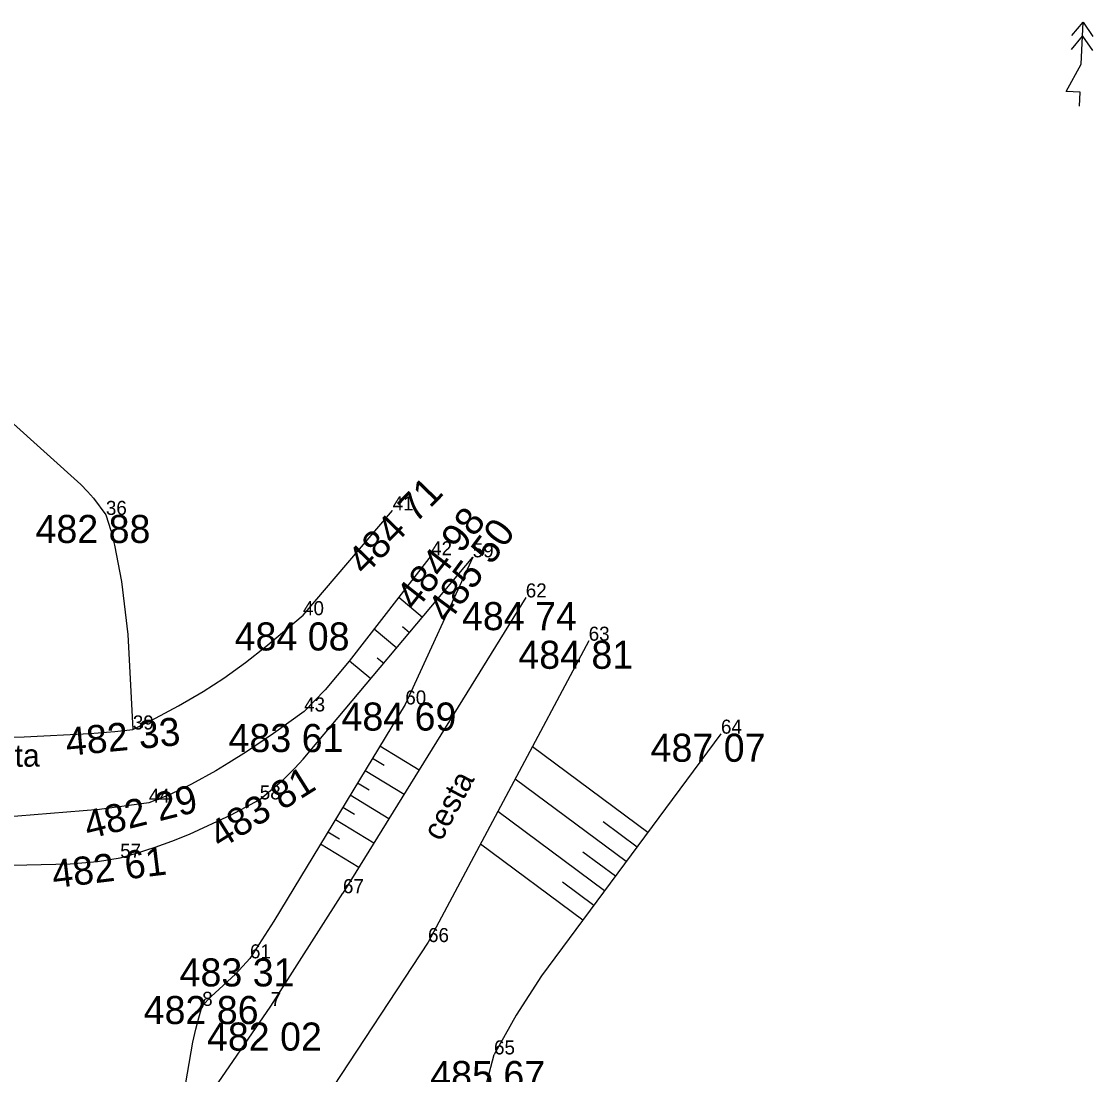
# Model space of a CAD drawing. Extents: x -559180 to -551373, y -1076947 to -1072071.
# Drawn here: x -553544.95 to -553506.77, y -1075975.92 to -1075938.42 of the extents above; entities that cross this region are included whole.
import ezdxf

# ---------------------------------------------------------------- set-up
doc = ezdxf.new("R2010")
doc.units = 0
for name, color, linetype in [('17_KOMUNIKACE', 7, 'Continuous'), ('1_VODA_ZN', 7, 'Continuous'), ('20_EL_ZN', 7, 'Continuous'), ('26_SRAFY', 7, 'Continuous'), ('27_HRANA_PATA', 7, 'Continuous'), ('3_BODY', 7, 'Continuous'), ('52_POPIS_UCELOVY', 7, 'Continuous'), ('6_VYSKY', 7, 'Continuous')]:
    doc.layers.add(name, color=color, linetype=linetype)

# ---------------------------------------------------------------- blocks, each defined once
blk = doc.blocks.new('POINT_DISPLAY')
blk.add_line((0, 0), (0, 0))
blk = doc.blocks.new('ELVN')
at = {"layer": '20_EL_ZN'}
for p, q in [((0.5, 0), (0.5, 0.5)), ((0.5, 0.5), (1.5, 0)), ((0, 0), (0.5, 0)), ((1.5, 0), (2.5, 0)), ((2.5, 0), (3, 0))]:
    blk.add_line(p, q, dxfattribs=at)
for points in [[(2, 0.375), (2.5, 0), (2, -0.375)], [(2.5, 0.375), (3, 0), (2.5, -0.375)]]:
    blk.add_lwpolyline(points, dxfattribs=at)

msp = doc.modelspace()

# ---------------------------------------------------------------- linework, layer by layer
at = {"layer": '17_KOMUNIKACE'}
for p, q in [((-553534.92, -1075959.56), (-553531.73, -1075955.83)), ((-553526.99, -1075958.93), (-553533.5, -1075969.46)), ((-553524.75, -1075960.47), (-553530.47, -1075971.2)), ((-553536.07, -1075973.48), (-553533.5, -1075969.46)), ((-553530.47, -1075971.2), (-553535.77, -1075979.26)), ((-553539.47, -1075978.42), (-553536.07, -1075973.48))]:
    msp.add_line(p, q, dxfattribs=at)
for points in [[(-553530.36, -1075957.43), (-553533.276, -1075961.192), (-553534.133, -1075962.213), (-553534.88, -1075962.99)], [(-553540.98, -1075963.63), (-553540.173, -1075963.227), (-553539.36, -1075962.783), (-553538.473, -1075962.28), (-553537.741, -1075961.799), (-553536.964, -1075961.243), (-553536.248, -1075960.674), (-553534.92, -1075959.56)], [(-553534.88, -1075962.99), (-553535.978, -1075963.777), (-553536.931, -1075964.428), (-553537.564, -1075964.817), (-553538.03, -1075965.106), (-553538.887, -1075965.579), (-553539.656, -1075965.949), (-553540.41, -1075966.24)], [(-553549.32, -1075963.81), (-553548.26, -1075963.892), (-553547.339, -1075963.916), (-553544.846, -1075963.892), (-553542.509, -1075963.774), (-553541.623, -1075963.706), (-553540.98, -1075963.63)], [(-553540.41, -1075966.24), (-553542.169, -1075966.482), (-553545.073, -1075966.711), (-553546.142, -1075966.781), (-553547.03, -1075966.81)]]:
    msp.add_lwpolyline(points, dxfattribs=at)
at = {"layer": '26_SRAFY'}
for p, q in [((-553531.512, -1075958.917), (-553530.666, -1075959.627)), ((-553531.374, -1075959.968), (-553531.126, -1075960.175)), ((-553532.39, -1075960.049), (-553531.587, -1075960.724)), ((-553532.282, -1075961.075), (-553532.047, -1075961.272)), ((-553533.268, -1075961.181), (-553532.507, -1075961.82)), ((-553530.789, -1075965.075), (-553532.183, -1075964.229)), ((-553526.755, -1075964.231), (-553522.64, -1075967.284)), ((-553532.031, -1075964.918), (-553532.448, -1075964.665)), ((-553531.326, -1075965.943), (-553532.713, -1075965.101)), ((-553532.562, -1075965.789), (-553532.977, -1075965.537)), ((-553527.371, -1075965.387), (-553523.412, -1075968.325)), ((-553531.862, -1075966.811), (-553533.242, -1075965.974)), ((-553533.094, -1075966.66), (-553533.507, -1075966.41)), ((-553532.399, -1075967.679), (-553533.771, -1075966.846)), ((-553527.988, -1075966.543), (-553524.184, -1075969.365)), ((-553524.237, -1075966.906), (-553523.026, -1075967.805)), ((-553533.625, -1075967.531), (-553534.036, -1075967.282)), ((-553532.935, -1075968.547), (-553534.301, -1075967.718)), ((-553528.604, -1075967.7), (-553524.956, -1075970.406)), ((-553524.963, -1075967.981), (-553523.798, -1075968.845)), ((-553525.688, -1075969.056), (-553524.57, -1075969.886))]:
    msp.add_line(p, q, dxfattribs=at)
at = {"layer": '27_HRANA_PATA'}
msp.add_line((-553528.88, -1075957.5), (-553531.28, -1075962.74), dxfattribs=at)
for points in [[(-553549.97, -1075947.76), (-553549.519, -1075948.401), (-553548.987, -1075949.066), (-553548.351, -1075949.85), (-553547.871, -1075950.376), (-553542.829, -1075954.903), (-553542.596, -1075955.157), (-553542.386, -1075955.391), (-553541.94, -1075955.99)], [(-553541.94, -1075955.99), (-553541.768, -1075956.54), (-553541.632, -1075957.063), (-553541.381, -1075958.365), (-553541.154, -1075960.245), (-553540.98, -1075963.63)], [(-553536.46, -1075966.12), (-553535.62, -1075965.407), (-553535.209, -1075965.012), (-553534.917, -1075964.69), (-553528.88, -1075957.5)], [(-553531.28, -1075962.74), (-553535.96, -1075970.453), (-553536.81, -1075971.78)], [(-553520.04, -1075963.78), (-553526.436, -1075972.4), (-553527.331, -1075973.799), (-553528.12, -1075975.2)], [(-553541.43, -1075968.2), (-553540.887, -1075968.049), (-553540.188, -1075967.819), (-553539.589, -1075967.605), (-553538.968, -1075967.353), (-553537.483, -1075966.665), (-553536.46, -1075966.12)], [(-553548.28, -1075968.64), (-553548.122, -1075968.599), (-553547.891, -1075968.561), (-553547.634, -1075968.529), (-553547.341, -1075968.505), (-553543.211, -1075968.412), (-553542.239, -1075968.327), (-553541.43, -1075968.2)], [(-553536.81, -1075971.78), (-553537.32, -1075972.347), (-553538.196, -1075973.143), (-553538.51, -1075973.47)], [(-553539.47, -1075978.42), (-553538.843, -1075974.759), (-553538.743, -1075974.297), (-553538.669, -1075974.023), (-553538.51, -1075973.47)], [(-553529.07, -1075980.13), (-553528.683, -1075977.668), (-553528.41, -1075976.329), (-553528.12, -1075975.2)]]:
    msp.add_lwpolyline(points, dxfattribs=at)

# ---------------------------------------------------------------- block references
at = {"layer": '1_VODA_ZN'}
for p in [(-553541.94, -1075955.99), (-553531.73, -1075955.83), (-553530.36, -1075957.43), (-553528.88, -1075957.5), (-553526.99, -1075958.93), (-553534.92, -1075959.56), (-553524.75, -1075960.47), (-553534.88, -1075962.99), (-553531.28, -1075962.74), (-553540.98, -1075963.63), (-553520.04, -1075963.78), (-553536.46, -1075966.12), (-553540.41, -1075966.24), (-553541.43, -1075968.2), (-553533.5, -1075969.46), (-553530.47, -1075971.2), (-553536.81, -1075971.78), (-553538.51, -1075973.47), (-553536.07, -1075973.48), (-553528.12, -1075975.2)]:
    msp.add_blockref('POINT_DISPLAY', p, dxfattribs=at)
at = {"layer": '20_EL_ZN', "xscale": 0.9999980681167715, "yscale": 0.9999980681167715, "rotation": 87.61781021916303}
msp.add_blockref('ELVN', (-553507.274, -1075941.437), dxfattribs=at)

# ---------------------------------------------------------------- texts
at = {"layer": '3_BODY'}
for s, p in [('41', (-553531.73, -1075955.83)), ('36', (-553541.94, -1075955.99)), ('42', (-553530.36, -1075957.43)), ('59', (-553528.88, -1075957.5)), ('62', (-553526.99, -1075958.93)), ('40', (-553534.92, -1075959.56)), ('63', (-553524.75, -1075960.47)), ('60', (-553531.28, -1075962.74)), ('43', (-553534.88, -1075962.99)), ('39', (-553540.98, -1075963.63)), ('64', (-553520.04, -1075963.78)), ('44', (-553540.41, -1075966.24)), ('58', (-553536.46, -1075966.12)), ('57', (-553541.43, -1075968.2)), ('67', (-553533.5, -1075969.46)), ('66', (-553530.47, -1075971.2)), ('61', (-553536.81, -1075971.78)), ('8', (-553538.51, -1075973.47)), ('7', (-553536.07, -1075973.48)), ('65', (-553528.12, -1075975.2))]:
    msp.add_text(s, height=0.5, dxfattribs=at).set_placement(p)
at = {"layer": '52_POPIS_UCELOVY'}
for rotation, p in [(0.5516, (-553546.851, -1075964.975)), (61.9386, (-553530, -1075967.646))]:
    msp.add_text('cesta', height=0.8, rotation=rotation, dxfattribs=at).set_placement(p)
at = {"layer": '6_VYSKY'}
for s, rotation, p in [('484 71', 45.9963, (-553532.72, -1075958.183)), ('484 98', 51.8235, (-553530.907, -1075959.443)), ('484 98', 51.8235, (-553530.907, -1075959.443)), ('485 50', 53.422, (-553529.764, -1075959.891)), ('482 33', 5.4986, (-553543.327, -1075964.573)), ('483 81', 32.0908, (-553537.861, -1075967.91)), ('482 29', 14.1709, (-553542.571, -1075967.542)), ('482 61', 6.9622, (-553543.798, -1075969.285)), ('482 61', 6.9622, (-553543.798, -1075969.285))]:
    msp.add_text(s, height=1, rotation=rotation, dxfattribs=at).set_placement(p)
for s, p in [('482 88', (-553544.445, -1075956.99)), ('484 74', (-553529.261, -1075960.094)), ('484 08', (-553537.355, -1075960.817)), ('484 81', (-553527.255, -1075961.47)), ('484 69', (-553533.551, -1075963.67)), ('483 61', (-553537.572, -1075964.434)), ('487 07', (-553522.545, -1075964.78)), ('483 31', (-553539.315, -1075972.78)), ('482 86', (-553540.594, -1075974.119)), ('482 02', (-553538.341, -1075975.065)), ('485 67', (-553530.391, -1075976.434))]:
    msp.add_text(s, height=1, dxfattribs=at).set_placement(p)

doc.saveas('drawing.dxf')
